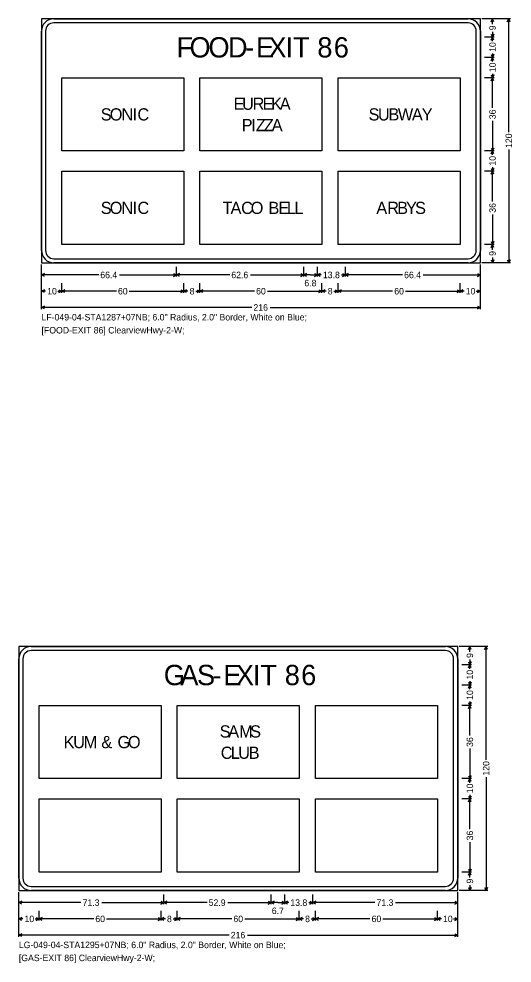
# Model space of a CAD drawing. Extents: x 667331 to 731245, y 738830 to 753817.
# Drawn here: x 720782 to 721147, y 745914 to 746611 of the extents above; entities that cross this region are included whole.
import ezdxf

# ---------------------------------------------------------------- set-up
doc = ezdxf.new("R2010")
doc.units = 0
doc.layers.add('R_SIGN', color=7, linetype='Continuous')

msp = doc.modelspace()

# ---------------------------------------------------------------- linework, layer by layer
at = {"layer": 'R_SIGN'}
for p, q in [((721145.43, 746610.82), (721124.43, 746610.82)), ((721133.43, 746610.82), (721126.23, 746610.82)), ((721131.16, 746608.67), (721132.23, 746610.82)), ((721132.23, 746606.91), (721132.23, 746610.82)), ((721133.3, 746608.67), (721132.23, 746610.82)), ((721143.16, 746608.67), (721144.23, 746610.82)), ((721144.23, 746527.27), (721144.23, 746610.82)), ((721145.3, 746608.67), (721144.23, 746610.82)), ((721131.16, 746599.46), (721132.23, 746597.32)), ((721132.23, 746601.22), (721132.23, 746597.32)), ((721133.3, 746599.46), (721132.23, 746597.32)), ((721133.43, 746597.32), (721126.23, 746597.32)), ((721131.16, 746595.17), (721132.23, 746597.32)), ((721132.23, 746594.35), (721132.23, 746597.32)), ((721133.3, 746595.17), (721132.23, 746597.32)), ((721131.16, 746584.46), (721132.23, 746582.32)), ((721132.23, 746585.29), (721132.23, 746582.32)), ((721133.3, 746584.46), (721132.23, 746582.32)), ((721133.43, 746582.32), (721126.23, 746582.32)), ((721131.16, 746580.17), (721132.23, 746582.32)), ((721132.23, 746579.35), (721132.23, 746582.32)), ((721133.3, 746580.17), (721132.23, 746582.32)), ((720814.23, 746513.32), (720814.23, 746567.32)), ((720814.23, 746567.32), (720904.23, 746567.32)), ((720904.23, 746567.32), (720904.23, 746513.32)), ((720916.23, 746513.32), (720916.23, 746567.32)), ((720916.23, 746567.32), (721006.23, 746567.32)), ((721006.23, 746567.32), (721006.23, 746513.32)), ((721018.23, 746513.32), (721018.23, 746567.32)), ((721018.23, 746567.32), (721108.23, 746567.32)), ((721108.23, 746567.32), (721108.23, 746513.32)), ((721133.43, 746567.32), (721126.23, 746567.32)), ((721131.16, 746569.46), (721132.23, 746567.32)), ((721131.16, 746565.17), (721132.23, 746567.32)), ((721132.23, 746570.29), (721132.23, 746567.32)), ((721133.3, 746569.46), (721132.23, 746567.32)), ((721132.23, 746545.1), (721132.23, 746567.32)), ((721133.3, 746565.17), (721132.23, 746567.32)), ((721132.23, 746535.53), (721132.23, 746513.32)), ((721131.16, 746515.46), (721132.23, 746513.32)), ((721133.3, 746515.46), (721132.23, 746513.32)), ((720904.23, 746513.32), (720814.23, 746513.32)), ((721006.23, 746513.32), (720916.23, 746513.32)), ((721108.23, 746513.32), (721018.23, 746513.32)), ((721133.43, 746513.32), (721126.23, 746513.32)), ((721131.16, 746511.17), (721132.23, 746513.32)), ((721132.23, 746510.35), (721132.23, 746513.32)), ((721133.3, 746511.17), (721132.23, 746513.32)), ((721144.23, 746514.36), (721144.23, 746430.82)), ((721132.23, 746501.29), (721132.23, 746498.32)), ((720814.23, 746444.32), (720814.23, 746498.32)), ((720814.23, 746498.32), (720904.23, 746498.32)), ((720904.23, 746498.32), (720904.23, 746444.32)), ((720916.23, 746444.32), (720916.23, 746498.32)), ((720916.23, 746498.32), (721006.23, 746498.32)), ((721006.23, 746498.32), (721006.23, 746444.32)), ((721018.23, 746444.32), (721018.23, 746498.32)), ((721018.23, 746498.32), (721108.23, 746498.32)), ((721108.23, 746498.32), (721108.23, 746444.32)), ((721133.43, 746498.32), (721126.23, 746498.32)), ((721131.16, 746500.46), (721132.23, 746498.32)), ((721131.16, 746496.17), (721132.23, 746498.32)), ((721133.3, 746500.46), (721132.23, 746498.32)), ((721132.23, 746476.1), (721132.23, 746498.32)), ((721133.3, 746496.17), (721132.23, 746498.32)), ((721132.23, 746466.53), (721132.23, 746444.32)), ((721131.16, 746446.46), (721132.23, 746444.32)), ((721133.3, 746446.46), (721132.23, 746444.32)), ((720904.23, 746444.32), (720814.23, 746444.32)), ((721006.23, 746444.32), (720916.23, 746444.32)), ((721108.23, 746444.32), (721018.23, 746444.32)), ((721133.43, 746444.32), (721126.23, 746444.32)), ((721133.43, 746444.32), (721126.23, 746444.32)), ((721131.16, 746442.17), (721132.23, 746444.32)), ((721132.23, 746440.41), (721132.23, 746444.32)), ((721133.3, 746442.17), (721132.23, 746444.32)), ((721131.16, 746432.96), (721132.23, 746430.82)), ((721132.23, 746434.72), (721132.23, 746430.82)), ((721133.3, 746432.96), (721132.23, 746430.82)), ((721143.16, 746432.96), (721144.23, 746430.82)), ((721145.3, 746432.96), (721144.23, 746430.82)), ((720799.23, 746396.62), (720799.23, 746429.62)), ((720799.23, 746420.62), (720799.23, 746427.82)), ((720898.9, 746420.62), (720898.9, 746427.82)), ((720992.8, 746420.62), (720992.8, 746427.82)), ((721002.88, 746420.62), (721002.88, 746427.82)), ((721023.56, 746420.62), (721023.56, 746427.82)), ((721023.56, 746420.62), (721023.56, 746427.82)), ((721123.23, 746396.62), (721123.23, 746429.62)), ((721123.23, 746420.62), (721123.23, 746427.82)), ((721145.43, 746430.82), (721124.43, 746430.82)), ((721133.43, 746430.82), (721126.23, 746430.82)), ((720801.38, 746422.89), (720799.23, 746421.82)), ((720841.42, 746421.82), (720799.23, 746421.82)), ((720801.38, 746420.74), (720799.23, 746421.82)), ((720856.71, 746421.82), (720898.9, 746421.82)), ((720896.75, 746422.89), (720898.9, 746421.82)), ((720896.75, 746420.74), (720898.9, 746421.82)), ((720901.05, 746422.89), (720898.9, 746421.82)), ((720938.15, 746421.82), (720898.9, 746421.82)), ((720901.05, 746420.74), (720898.9, 746421.82)), ((720953.55, 746421.82), (720992.8, 746421.82)), ((720990.65, 746422.89), (720992.8, 746421.82)), ((720990.65, 746420.74), (720992.8, 746421.82)), ((720994.94, 746422.89), (720992.8, 746421.82)), ((720997.84, 746421.82), (720992.8, 746421.82)), ((720994.94, 746420.74), (720992.8, 746421.82)), ((720997.84, 746421.82), (721002.88, 746421.82)), ((721000.74, 746422.89), (721002.88, 746421.82)), ((721000.74, 746420.74), (721002.88, 746421.82)), ((721005.03, 746422.89), (721002.88, 746421.82)), ((721005.79, 746421.82), (721002.88, 746421.82)), ((721005.03, 746420.74), (721002.88, 746421.82)), ((721020.65, 746421.82), (721023.56, 746421.82)), ((721021.42, 746422.89), (721023.56, 746421.82)), ((721021.42, 746420.74), (721023.56, 746421.82)), ((721025.71, 746422.89), (721023.56, 746421.82)), ((721065.75, 746421.82), (721023.56, 746421.82)), ((721025.71, 746420.74), (721023.56, 746421.82)), ((721081.04, 746421.82), (721123.23, 746421.82)), ((721121.08, 746422.89), (721123.23, 746421.82)), ((721121.08, 746420.74), (721123.23, 746421.82)), ((720799.23, 746408.62), (720799.23, 746415.82)), ((720801.38, 746410.89), (720799.23, 746409.82)), ((720812.08, 746410.89), (720814.23, 746409.82)), ((720814.23, 746408.62), (720814.23, 746415.82)), ((720816.38, 746410.89), (720814.23, 746409.82)), ((720902.08, 746410.89), (720904.23, 746409.82)), ((720904.23, 746408.62), (720904.23, 746415.82)), ((720906.38, 746410.89), (720904.23, 746409.82)), ((720914.08, 746410.89), (720916.23, 746409.82)), ((720916.23, 746408.62), (720916.23, 746415.82)), ((720918.38, 746410.89), (720916.23, 746409.82)), ((721004.08, 746410.89), (721006.23, 746409.82)), ((721006.23, 746408.62), (721006.23, 746415.82)), ((721008.38, 746410.89), (721006.23, 746409.82)), ((721016.08, 746410.89), (721018.23, 746409.82)), ((721018.23, 746408.62), (721018.23, 746415.82)), ((721020.38, 746410.89), (721018.23, 746409.82)), ((721106.08, 746410.89), (721108.23, 746409.82)), ((721108.23, 746408.62), (721108.23, 746415.82)), ((721108.23, 746408.62), (721108.23, 746415.82)), ((721110.38, 746410.89), (721108.23, 746409.82)), ((721121.08, 746410.89), (721123.23, 746409.82)), ((721123.23, 746408.62), (721123.23, 746415.82)), ((720802.2, 746409.82), (720799.23, 746409.82)), ((720801.38, 746408.74), (720799.23, 746409.82)), ((720811.26, 746409.82), (720814.23, 746409.82)), ((720812.08, 746408.74), (720814.23, 746409.82)), ((720854.46, 746409.82), (720814.23, 746409.82)), ((720816.38, 746408.74), (720814.23, 746409.82)), ((720864, 746409.82), (720904.23, 746409.82)), ((720902.08, 746408.74), (720904.23, 746409.82)), ((720907.37, 746409.82), (720904.23, 746409.82)), ((720906.38, 746408.74), (720904.23, 746409.82)), ((720913.09, 746409.82), (720916.23, 746409.82)), ((720914.08, 746408.74), (720916.23, 746409.82)), ((720956.46, 746409.82), (720916.23, 746409.82)), ((720918.38, 746408.74), (720916.23, 746409.82)), ((720966, 746409.82), (721006.23, 746409.82)), ((721004.08, 746408.74), (721006.23, 746409.82)), ((721009.37, 746409.82), (721006.23, 746409.82)), ((721008.38, 746408.74), (721006.23, 746409.82)), ((721015.09, 746409.82), (721018.23, 746409.82)), ((721016.08, 746408.74), (721018.23, 746409.82)), ((721058.46, 746409.82), (721018.23, 746409.82)), ((721020.38, 746408.74), (721018.23, 746409.82)), ((721068, 746409.82), (721108.23, 746409.82)), ((721106.08, 746408.74), (721108.23, 746409.82)), ((721111.2, 746409.82), (721108.23, 746409.82)), ((721110.38, 746408.74), (721108.23, 746409.82)), ((721120.26, 746409.82), (721123.23, 746409.82)), ((721121.08, 746408.74), (721123.23, 746409.82)), ((720801.38, 746398.89), (720799.23, 746397.82)), ((720954.48, 746397.82), (720799.23, 746397.82)), ((720801.38, 746396.74), (720799.23, 746397.82)), ((720967.99, 746397.82), (721123.23, 746397.82)), ((721121.08, 746398.89), (721123.23, 746397.82)), ((721121.08, 746396.74), (721123.23, 746397.82)), ((721128.69, 746147.53), (721107.69, 746147.53)), ((721116.69, 746147.53), (721109.49, 746147.53)), ((721114.42, 746145.38), (721115.49, 746147.53)), ((721115.49, 746143.62), (721115.49, 746147.53)), ((721116.57, 746145.38), (721115.49, 746147.53)), ((721126.42, 746145.38), (721127.49, 746147.53)), ((721127.49, 746063.98), (721127.49, 746147.53)), ((721128.57, 746145.38), (721127.49, 746147.53)), ((721116.69, 746134.03), (721109.49, 746134.03)), ((721114.42, 746136.18), (721115.49, 746134.03)), ((721114.42, 746131.88), (721115.49, 746134.03)), ((721115.49, 746137.93), (721115.49, 746134.03)), ((721116.57, 746136.18), (721115.49, 746134.03)), ((721115.49, 746131.06), (721115.49, 746134.03)), ((721116.57, 746131.88), (721115.49, 746134.03)), ((721116.69, 746119.03), (721109.49, 746119.03)), ((721114.42, 746121.18), (721115.49, 746119.03)), ((721114.42, 746116.88), (721115.49, 746119.03)), ((721115.49, 746122), (721115.49, 746119.03)), ((721116.57, 746121.18), (721115.49, 746119.03)), ((721115.49, 746116.06), (721115.49, 746119.03)), ((721116.57, 746116.88), (721115.49, 746119.03)), ((720797.49, 746050.03), (720797.49, 746104.03)), ((720797.49, 746104.03), (720887.49, 746104.03)), ((720887.49, 746104.03), (720887.49, 746050.03)), ((720899.49, 746050.03), (720899.49, 746104.03)), ((720899.49, 746104.03), (720989.49, 746104.03)), ((720989.49, 746104.03), (720989.49, 746050.03)), ((721001.49, 746050.03), (721001.49, 746104.03)), ((721001.49, 746104.03), (721091.49, 746104.03)), ((721091.49, 746104.03), (721091.49, 746050.03)), ((721116.69, 746104.03), (721109.49, 746104.03)), ((721114.42, 746106.18), (721115.49, 746104.03)), ((721114.42, 746101.88), (721115.49, 746104.03)), ((721115.49, 746107), (721115.49, 746104.03)), ((721116.57, 746106.18), (721115.49, 746104.03)), ((721115.49, 746081.81), (721115.49, 746104.03)), ((721116.57, 746101.88), (721115.49, 746104.03)), ((721115.49, 746072.25), (721115.49, 746050.03)), ((720887.49, 746050.03), (720797.49, 746050.03)), ((720989.49, 746050.03), (720899.49, 746050.03)), ((721091.49, 746050.03), (721001.49, 746050.03)), ((721116.69, 746050.03), (721109.49, 746050.03)), ((721114.42, 746052.18), (721115.49, 746050.03)), ((721114.42, 746047.88), (721115.49, 746050.03)), ((721116.57, 746052.18), (721115.49, 746050.03)), ((721115.49, 746047.06), (721115.49, 746050.03)), ((721116.57, 746047.88), (721115.49, 746050.03)), ((721127.49, 746051.08), (721127.49, 745967.53)), ((720797.49, 745981.03), (720797.49, 746035.03)), ((720797.49, 746035.03), (720887.49, 746035.03)), ((720887.49, 746035.03), (720887.49, 745981.03)), ((720899.49, 745981.03), (720899.49, 746035.03)), ((720899.49, 746035.03), (720989.49, 746035.03)), ((720989.49, 746035.03), (720989.49, 745981.03)), ((721001.49, 745981.03), (721001.49, 746035.03)), ((721001.49, 746035.03), (721091.49, 746035.03)), ((721091.49, 746035.03), (721091.49, 745981.03)), ((721116.69, 746035.03), (721109.49, 746035.03)), ((721114.42, 746037.18), (721115.49, 746035.03)), ((721114.42, 746032.88), (721115.49, 746035.03)), ((721115.49, 746038), (721115.49, 746035.03)), ((721116.57, 746037.18), (721115.49, 746035.03)), ((721115.49, 746012.81), (721115.49, 746035.03)), ((721116.57, 746032.88), (721115.49, 746035.03)), ((721115.49, 746003.25), (721115.49, 745981.03)), ((720887.49, 745981.03), (720797.49, 745981.03)), ((720989.49, 745981.03), (720899.49, 745981.03)), ((721091.49, 745981.03), (721001.49, 745981.03)), ((721116.69, 745981.03), (721109.49, 745981.03)), ((721116.69, 745981.03), (721109.49, 745981.03)), ((721114.42, 745983.18), (721115.49, 745981.03)), ((721114.42, 745978.88), (721115.49, 745981.03)), ((721116.57, 745983.18), (721115.49, 745981.03)), ((721115.49, 745977.12), (721115.49, 745981.03)), ((721116.57, 745978.88), (721115.49, 745981.03)), ((721115.49, 745971.43), (721115.49, 745967.53)), ((720782.49, 745933.33), (720782.49, 745966.33)), ((720782.49, 745957.33), (720782.49, 745964.53)), ((720889.49, 745957.33), (720889.49, 745964.53)), ((720968.73, 745957.33), (720968.73, 745964.53)), ((720978.82, 745957.33), (720978.82, 745964.53)), ((720999.5, 745957.33), (720999.5, 745964.53)), ((720999.5, 745957.33), (720999.5, 745964.53)), ((721106.49, 745933.33), (721106.49, 745966.33)), ((721106.49, 745957.33), (721106.49, 745964.53)), ((721128.69, 745967.53), (721107.69, 745967.53)), ((721116.69, 745967.53), (721109.49, 745967.53)), ((721114.42, 745969.68), (721115.49, 745967.53)), ((721116.57, 745969.68), (721115.49, 745967.53)), ((721126.42, 745969.68), (721127.49, 745967.53)), ((721128.57, 745969.68), (721127.49, 745967.53)), ((720784.64, 745959.6), (720782.49, 745958.53)), ((720828.35, 745958.53), (720782.49, 745958.53)), ((720784.64, 745957.45), (720782.49, 745958.53)), ((720843.64, 745958.53), (720889.49, 745958.53)), ((720887.35, 745959.6), (720889.49, 745958.53)), ((720887.35, 745957.45), (720889.49, 745958.53)), ((720891.64, 745959.6), (720889.49, 745958.53)), ((720921.45, 745958.53), (720889.49, 745958.53)), ((720891.64, 745957.45), (720889.49, 745958.53)), ((720936.77, 745958.53), (720968.73, 745958.53)), ((720966.59, 745959.6), (720968.73, 745958.53)), ((720966.59, 745957.45), (720968.73, 745958.53)), ((720970.88, 745959.6), (720968.73, 745958.53)), ((720973.77, 745958.53), (720968.73, 745958.53)), ((720970.88, 745957.45), (720968.73, 745958.53)), ((720973.77, 745958.53), (720978.82, 745958.53)), ((720976.67, 745959.6), (720978.82, 745958.53)), ((720976.67, 745957.45), (720978.82, 745958.53)), ((720980.96, 745959.6), (720978.82, 745958.53)), ((720981.72, 745958.53), (720978.82, 745958.53)), ((720980.96, 745957.45), (720978.82, 745958.53)), ((720996.59, 745958.53), (720999.5, 745958.53)), ((720997.35, 745959.6), (720999.5, 745958.53)), ((720997.35, 745957.45), (720999.5, 745958.53)), ((721001.64, 745959.6), (720999.5, 745958.53)), ((721045.35, 745958.53), (720999.5, 745958.53)), ((721001.64, 745957.45), (720999.5, 745958.53)), ((721060.64, 745958.53), (721106.49, 745958.53)), ((721104.35, 745959.6), (721106.49, 745958.53)), ((721104.35, 745957.45), (721106.49, 745958.53)), ((720782.49, 745945.33), (720782.49, 745952.53)), ((720797.49, 745945.33), (720797.49, 745952.53)), ((720887.49, 745945.33), (720887.49, 745952.53)), ((720899.49, 745945.33), (720899.49, 745952.53)), ((720989.49, 745945.33), (720989.49, 745952.53)), ((721001.49, 745945.33), (721001.49, 745952.53)), ((721091.49, 745945.33), (721091.49, 745952.53)), ((721091.49, 745945.33), (721091.49, 745952.53)), ((721106.49, 745945.33), (721106.49, 745952.53)), ((720784.64, 745947.6), (720782.49, 745946.53)), ((720785.46, 745946.53), (720782.49, 745946.53)), ((720784.64, 745945.45), (720782.49, 745946.53)), ((720794.52, 745946.53), (720797.49, 745946.53)), ((720795.35, 745947.6), (720797.49, 745946.53)), ((720795.35, 745945.45), (720797.49, 745946.53)), ((720799.64, 745947.6), (720797.49, 745946.53)), ((720837.73, 745946.53), (720797.49, 745946.53)), ((720799.64, 745945.45), (720797.49, 745946.53)), ((720847.26, 745946.53), (720887.49, 745946.53)), ((720885.35, 745947.6), (720887.49, 745946.53)), ((720885.35, 745945.45), (720887.49, 745946.53)), ((720889.64, 745947.6), (720887.49, 745946.53)), ((720890.64, 745946.53), (720887.49, 745946.53)), ((720889.64, 745945.45), (720887.49, 745946.53)), ((720896.35, 745946.53), (720899.49, 745946.53)), ((720897.35, 745947.6), (720899.49, 745946.53)), ((720897.35, 745945.45), (720899.49, 745946.53)), ((720901.64, 745947.6), (720899.49, 745946.53)), ((720939.73, 745946.53), (720899.49, 745946.53)), ((720901.64, 745945.45), (720899.49, 745946.53)), ((720949.26, 745946.53), (720989.49, 745946.53)), ((720987.35, 745947.6), (720989.49, 745946.53)), ((720987.35, 745945.45), (720989.49, 745946.53)), ((720991.64, 745947.6), (720989.49, 745946.53)), ((720992.64, 745946.53), (720989.49, 745946.53)), ((720991.64, 745945.45), (720989.49, 745946.53)), ((720998.35, 745946.53), (721001.49, 745946.53)), ((720999.35, 745947.6), (721001.49, 745946.53)), ((720999.35, 745945.45), (721001.49, 745946.53)), ((721003.64, 745947.6), (721001.49, 745946.53)), ((721041.73, 745946.53), (721001.49, 745946.53)), ((721003.64, 745945.45), (721001.49, 745946.53)), ((721051.26, 745946.53), (721091.49, 745946.53)), ((721089.35, 745947.6), (721091.49, 745946.53)), ((721089.35, 745945.45), (721091.49, 745946.53)), ((721093.64, 745947.6), (721091.49, 745946.53)), ((721094.46, 745946.53), (721091.49, 745946.53)), ((721093.64, 745945.45), (721091.49, 745946.53)), ((721103.52, 745946.53), (721106.49, 745946.53)), ((721104.35, 745947.6), (721106.49, 745946.53)), ((721104.35, 745945.45), (721106.49, 745946.53)), ((720784.64, 745935.6), (720782.49, 745934.53)), ((720937.74, 745934.53), (720782.49, 745934.53)), ((720784.64, 745933.45), (720782.49, 745934.53)), ((720951.25, 745934.53), (721106.49, 745934.53)), ((721104.35, 745935.6), (721106.49, 745934.53)), ((721104.35, 745933.45), (721106.49, 745934.53))]:
    msp.add_line(p, q, dxfattribs=at)
for points in [[(720799.23, 746430.82), (721123.23, 746430.82), (721123.23, 746610.82), (720799.23, 746610.82), (720799.23, 746430.82), (720799.23, 746430.82)], [(720808.23, 746610.82), (721114.23, 746610.82)], [(721114.23, 746607.82), (720808.23, 746607.82)], [(720799.23, 746439.82), (720799.23, 746601.82)], [(720802.23, 746601.82), (720802.23, 746439.82)], [(721120.23, 746439.82), (721120.23, 746601.82)], [(721123.23, 746601.82), (721123.23, 746439.82)], [(720808.23, 746433.82), (721114.23, 746433.82)], [(721114.23, 746430.82), (720808.23, 746430.82)], [(720782.49, 745967.53), (721106.49, 745967.53), (721106.49, 746147.53), (720782.49, 746147.53), (720782.49, 745967.53), (720782.49, 745967.53)], [(720791.49, 746147.53), (721097.49, 746147.53)], [(720782.49, 745976.53), (720782.49, 746138.53)], [(720785.49, 746138.53), (720785.49, 745976.53)], [(721097.49, 746144.53), (720791.49, 746144.53)], [(721103.49, 745976.53), (721103.49, 746138.53)], [(721106.49, 746138.53), (721106.49, 745976.53)], [(720791.49, 745970.53), (721097.49, 745970.53)], [(721097.49, 745967.53), (720791.49, 745967.53)]]:
    msp.add_lwpolyline(points, dxfattribs=at)
for centre, radius, start, end in [((720808.23, 746601.82), 9, 90.00021, 179.99985), ((720808.23, 746601.82), 6, 90.00021, 179.99985), ((721114.23, 746601.82), 9, 0, 90.00021), ((721114.23, 746601.82), 6, 0, 90.00021), ((720808.23, 746439.82), 9, 179.99985, 270.00006), ((720808.23, 746439.82), 6, 179.99985, 270.00006), ((721114.23, 746439.82), 9, 270.00006, 0.00027), ((721114.23, 746439.82), 6, 270.00006, 0.00027), ((720791.49, 746138.53), 9, 90.00021, 179.99985), ((721097.49, 746138.53), 9, 0, 90.00021), ((720791.49, 746138.53), 6, 90.00021, 179.99985), ((721097.49, 746138.53), 6, 0, 90.00021), ((720791.49, 745976.53), 9, 179.99985, 270.00006), ((720791.49, 745976.53), 6, 179.99985, 270.00006), ((721097.49, 745976.53), 9, 270.00006, 0.00027), ((721097.49, 745976.53), 6, 270.00006, 0.00027)]:
    msp.add_arc(centre, radius, start, end, dxfattribs=at)

# ---------------------------------------------------------------- texts
for s, p in [('9', (721134.63, 746602.42)), ('10', (721134.63, 746586.49)), ('10', (721134.63, 746571.49)), ('36', (721134.63, 746536.73)), ('120', (721146.63, 746515.56)), ('10', (721134.63, 746502.49)), ('36', (721134.63, 746467.73)), ('9', (721134.63, 746435.92)), ('9', (721117.89, 746139.13)), ('10', (721117.89, 746123.2)), ('10', (721117.89, 746108.2)), ('36', (721117.89, 746073.45)), ('120', (721129.89, 746052.28)), ('10', (721117.89, 746039.2)), ('36', (721117.89, 746004.45)), ('9', (721117.89, 745972.63))]:
    msp.add_text(s, height=4.8, rotation=90.00021, dxfattribs=at).set_placement(p)
for s, height, p in [('F', 15, (720898.9, 746582.32)), ('O', 15, (720908.48, 746582.32)), ('O', 15, (720922.46, 746582.32)), ('D', 15, (720936.87, 746582.32)), ('E', 15, (720957.54, 746582.32)), ('X', 15, (720966.78, 746582.32)), ('I', 15, (720979.41, 746582.32)), ('T', 15, (720984.92, 746582.32)), ('8', 15, (721002.88, 746582.32)), ('6', 15, (721015, 746582.32)), ('-', 15, (720949.49, 746582.32)), ('E', 9, (720941.07, 746543.69)), ('U', 9, (720947.32, 746543.69)), ('R', 9, (720955.1, 746543.69)), ('E', 9, (720962.43, 746543.69)), ('K', 9, (720968.68, 746543.69)), ('A', 9, (720975.14, 746543.69)), ('S', 9, (720842.93, 746535.82)), ('O', 9, (720849.59, 746535.82)), ('N', 9, (720858.24, 746535.82)), ('I', 9, (720866.38, 746535.82)), ('C', 9, (720870.04, 746535.82)), ('S', 9, (721040.71, 746535.82)), ('U', 9, (721047.62, 746535.82)), ('B', 9, (721055.4, 746535.82)), ('W', 9, (721062.32, 746535.82)), ('A', 9, (721072.69, 746535.82)), ('Y', 9, (721079.96, 746535.82)), ('P', 9, (720946.99, 746527.94)), ('I', 9, (720954.01, 746527.94)), ('Z', 9, (720957.42, 746527.94)), ('Z', 9, (720963.37, 746527.94)), ('A', 9, (720969.21, 746527.94)), ('S', 9, (720842.93, 746466.82)), ('O', 9, (720849.59, 746466.82)), ('N', 9, (720858.24, 746466.82)), ('I', 9, (720866.38, 746466.82)), ('C', 9, (720870.04, 746466.82)), ('T', 9, (720932.83, 746466.82)), ('A', 9, (720938.78, 746466.82)), ('C', 9, (720946.61, 746466.82)), ('O', 9, (720953.68, 746466.82)), ('B', 9, (720966.8, 746466.82)), ('E', 9, (720974.12, 746466.82)), ('L', 9, (720980.38, 746466.82)), ('L', 9, (720985.92, 746466.82)), ('A', 9, (721046.43, 746466.82)), ('R', 9, (721054.51, 746466.82)), ('B', 9, (721061.83, 746466.82)), ('Y', 9, (721068.34, 746466.82)), ('S', 9, (721075.05, 746466.82)), ('66.4', 4.8, (720842.62, 746419.42)), ('62.6', 4.8, (720939.35, 746419.42)), ('13.8', 4.8, (721006.99, 746419.42)), ('66.4', 4.8, (721066.95, 746419.42)), ('6.8', 4.8, (720993.29, 746413.42)), ('10', 4.8, (720803.4, 746407.42)), ('60', 4.8, (720855.66, 746407.42)), ('8', 4.8, (720908.57, 746407.42)), ('60', 4.8, (720957.66, 746407.42)), ('8', 4.8, (721010.57, 746407.42)), ('60', 4.8, (721059.66, 746407.42)), ('10', 4.8, (721112.4, 746407.42)), ('216', 4.8, (720955.68, 746395.42)), ('LF-049-04-STA1287+07NB; 6.0" Radius, 2.0" Border, White on Blue; ', 4.8, (720799.23, 746388.22)), ('[FOOD-EXIT 86] ClearviewHwy-2-W; ', 4.8, (720799.23, 746378.62)), ('G', 15, (720889.49, 746119.03)), ('A', 15, (720901.7, 746119.03)), ('S', 15, (720913.99, 746119.03)), ('E', 15, (720933.48, 746119.03)), ('X', 15, (720942.72, 746119.03)), ('I', 15, (720955.34, 746119.03)), ('T', 15, (720960.85, 746119.03)), ('8', 15, (720978.82, 746119.03)), ('6', 15, (720990.93, 746119.03)), ('-', 15, (720925.43, 746119.03)), ('S', 9, (720930.77, 746080.4)), ('S', 9, (720953.24, 746080.4)), ('A', 9, (720937.07, 746080.4)), ('M', 9, (720945.16, 746080.4)), ('K', 9, (720815.52, 746072.53)), ('U', 9, (720822.59, 746072.53)), ('M', 9, (720830.37, 746072.53)), ('&', 9, (720843.38, 746072.53)), ('G', 9, (720855.33, 746072.53)), ('O', 9, (720863.01, 746072.53)), ('C', 9, (720931.55, 746064.65)), ('L', 9, (720938.88, 746064.65)), ('U', 9, (720944.42, 746064.65)), ('B', 9, (720952.2, 746064.65)), ('71.3', 4.8, (720829.55, 745956.13)), ('52.9', 4.8, (720922.65, 745956.13)), ('13.8', 4.8, (720982.92, 745956.13)), ('71.3', 4.8, (721046.55, 745956.13)), ('6.7', 4.8, (720969.24, 745950.13)), ('10', 4.8, (720786.66, 745944.13)), ('60', 4.8, (720838.93, 745944.13)), ('8', 4.8, (720891.84, 745944.13)), ('60', 4.8, (720940.93, 745944.13)), ('8', 4.8, (720993.84, 745944.13)), ('60', 4.8, (721042.93, 745944.13)), ('10', 4.8, (721095.66, 745944.13)), ('216', 4.8, (720938.94, 745932.13)), ('LG-049-04-STA1295+07NB; 6.0" Radius, 2.0" Border, White on Blue; ', 4.8, (720782.49, 745924.93)), ('[GAS-EXIT 86] ClearviewHwy-2-W; ', 4.8, (720782.49, 745915.33))]:
    msp.add_text(s, height=height, dxfattribs=at).set_placement(p)

doc.saveas('drawing.dxf')
